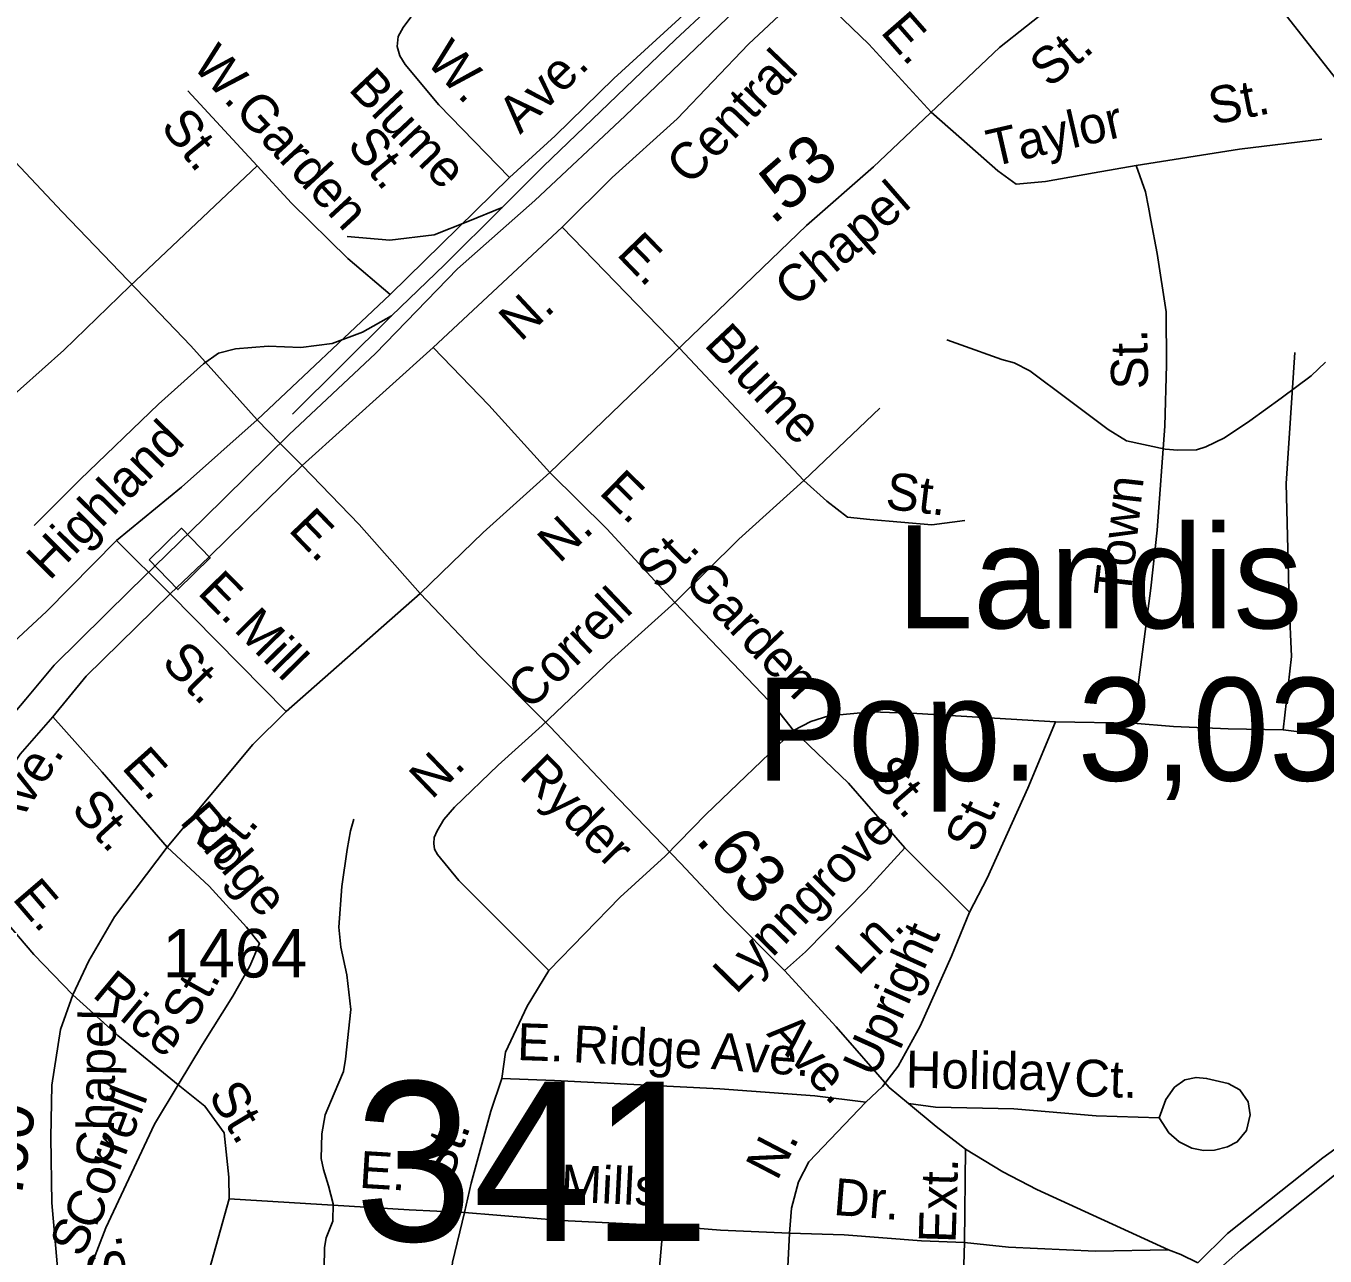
# Model space of a CAD drawing. Extents: x 1473865 to 1648260, y 639067 to 773536.
# Drawn here: x 1520496 to 1523838, y 655704 to 658868 of the extents above; entities that cross this region are included whole.
import ezdxf

# ---------------------------------------------------------------- set-up
doc = ezdxf.new("R2010")
doc.units = 0
for name, color, linetype in [('Exist Boundary Political City Limit New', 7, 'Continuous'), ('Exist Civil Demographics City Label', 7, 'Continuous'), ('Exist Hydrographic Misc Water Feature', 7, 'Continuous'), ('Exist Railroad Mainline', 7, 'Continuous'), ('Exist Railroad Siding', 7, 'Continuous'), ('Exist Railroad Station CELL', 7, 'Continuous'), ('Exist Road Non-System Type 51', 7, 'Continuous'), ('Exist Road Non-System Type 51 Label', 7, 'Continuous'), ('Exist Road Primary US Divided Attributed', 7, 'Continuous'), ('Exist Road Secondary Mileage Hundredths English Label', 7, 'Continuous'), ('Exist Road Secondary Structure Standard Bridge Number Label', 7, 'Continuous'), ('Exist Road Secondary Type 51 Attributed', 7, 'Continuous'), ('Exist Road Secondary Type 51 Label', 7, 'Continuous'), ('Exist Road Secondary Type 51 Number Label', 7, 'Continuous'), ('Map Preparation Boundary City Limit Buffer Line', 7, 'Continuous')]:
    doc.layers.add(name, color=color, linetype=linetype)

msp = doc.modelspace()

# ---------------------------------------------------------------- linework, layer by layer
at = {"layer": 'Exist Boundary Political City Limit New'}
msp.add_lwpolyline([(1523728.6, 658907.3), (1524262.6, 658228.3)], dxfattribs=at)
at = {"layer": 'Exist Hydrographic Misc Water Feature'}
for points in [[(1523839.2, 658003.2), (1523802.5, 657967.8), (1523725.5, 657910.3), (1523644.7, 657852), (1523579.8, 657809), (1523531.5, 657785.3), (1523507.5, 657777.7), (1523459.4, 657776.9), (1523427.5, 657779.2), (1523327.7, 657800.9), (1523280.2, 657829.8), (1523177.3, 657907.4), (1523078.5, 657980.8), (1523038.6, 658001.3), (1523006.8, 658010.1), (1522901.5, 658047.5), (1522865.6, 658060.6)], [(1521263.5, 655672), (1521264.1, 655726.2), (1521268.5, 655750.7), (1521285.4, 655793.9), (1521286, 655838.2), (1521274.6, 655884.4), (1521261.4, 655926.5), (1521255.8, 655954.5), (1521256.9, 656018.5), (1521265.4, 656066.7), (1521288.5, 656122.1), (1521313.2, 656178.2), (1521317.8, 656210.1), (1521331.8, 656337.8), (1521321.4, 656427.5), (1521306.3, 656498.4), (1521301.3, 656550.2), (1521308.9, 656654.2), (1521322.3, 656750), (1521331, 656797.4), (1521339.4, 656827.6)]]:
    msp.add_lwpolyline(points, dxfattribs=at)
at = {"layer": 'Exist Railroad Mainline'}
msp.add_lwpolyline([(1522320.2, 658906.6), (1522037.3, 658636.5), (1521805, 658419.4), (1521606.6, 658243.5), (1521395.1, 658025.2), (1521173.2, 657817.2), (1520953.3, 657601.2), (1520764.1, 657416.7), (1520568.7, 657224.1), (1520495.7, 657136.4), (1520435.5, 657065), (1520333.6, 656898.1), (1520234.8, 656770.2), (1520141.6, 656582), (1520054, 656375.5), (1519988.6, 656192.7), (1519950.5, 656067.4)], dxfattribs=at)
at = {"layer": 'Exist Railroad Siding'}
msp.add_line((1521436.5, 658122.5), (1521182, 657869.1), dxfattribs=at)
for points in [[(1521721.4, 658401.3), (1521827.2, 658507.4), (1522016.6, 658688.1), (1522167, 658833.3), (1522252.4, 658911.8), (1522320.2, 658906.6)], [(1521721.4, 658401.3), (1521632.9, 658365.1), (1521546.1, 658330.6), (1521432, 658316.7), (1521322.1, 658326.5)], [(1521436.5, 658122.5), (1521572.8, 658254), (1521721.4, 658401.3)], [(1520517.2, 657583.2), (1520635.2, 657701), (1520836.6, 657895.3), (1520952.6, 657999.2), (1520990.9, 658026.6), (1521035.2, 658037.7), (1521119.1, 658044.2), (1521203.1, 658040.8), (1521283.4, 658051.3), (1521361.8, 658080), (1521436.5, 658122.5)]]:
    msp.add_lwpolyline(points, dxfattribs=at)
at = {"layer": 'Exist Railroad Station CELL'}
msp.add_lwpolyline([(1520812.5, 657494.4), (1520896, 657575.8), (1520970.3, 657499.7), (1520886.8, 657418.2)], close=True, dxfattribs=at)
at = {"layer": 'Exist Road Non-System Type 51'}
for p, q in [((1521090.9, 658508), (1520912.5, 658701.5)), ((1521090.9, 658508), (1520762.9, 658198.5)), ((1521543.9, 658041.3), (1521875.7, 658350.7)), ((1522177.7, 658038.9), (1521875.7, 658350.7)), ((1521206.6, 657737.5), (1521543.9, 658041.3)), ((1522497.2, 657698.9), (1522177.7, 658038.9)), ((1522497.2, 657698.9), (1522692.7, 657885)), ((1520866.6, 657407.6), (1520729.1, 657544.1)), ((1521165.2, 657104.3), (1520866.6, 657407.6)), ((1523345, 657074.5), (1523145.2, 657078.3)), ((1522923.8, 656588.7), (1522757.1, 656754)), ((1522657, 656099.3), (1522699.7, 656140.4)), ((1522913.4, 655979.2), (1522910.5, 655738.8))]:
    msp.add_line(p, q, dxfattribs=at)
for points in [[(1521740.1, 658478.6), (1521557.9, 658664.9), (1521471.9, 658768.7), (1521457.6, 658791.2), (1521450.7, 658815.1), (1521453.2, 658840.9), (1521466.1, 658864.3), (1521486.2, 658890.3), (1521582.1, 658992.4), (1521747, 659139.3), (1521862.8, 659237.1)], [(1521875.7, 658350.7), (1522004.1, 658478.4), (1522171.1, 658629.1), (1522354.8, 658821.5), (1522511.7, 658968.4)], [(1522511.7, 658968.4), (1522664.8, 658821.5), (1522825.3, 658646.4)], [(1522825.3, 658646.4), (1522924.4, 658558.5), (1522996.6, 658495), (1523043.3, 658461.5), (1523119.3, 658468.1), (1523244.8, 658490.2), (1523352.6, 658508.9)], [(1523352.6, 658508.9), (1523618.5, 658550.7), (1523829.9, 658577.1)], [(1521432.8, 658177.3), (1521324.2, 658269.6), (1521179, 658412.4), (1521090.9, 658508)], [(1523352.6, 658508.9), (1523376.9, 658441.7), (1523384.6, 658402), (1523390.2, 658368.9), (1523406.6, 658283), (1523429.4, 658132.7), (1523430.9, 657996.6), (1523425.9, 657838.8), (1523406.7, 657571.1), (1523389.9, 657421.6), (1523345, 657074.5)], [(1520425, 657885.2), (1520593.7, 658033.8), (1520762.9, 658198.5)], [(1521843.7, 657719.5), (1521687, 657892.5), (1521543.9, 658041.3)], [(1523760.4, 658028.3), (1523738.5, 657691.4), (1523743.8, 657488.1), (1523745.8, 657380), (1523752.1, 657245.7), (1523731.1, 657057.7)], [(1521206.6, 657737.5), (1520966.3, 657501.9), (1520866.6, 657407.6)], [(1522165.2, 657385.2), (1521990.9, 657574.6), (1521843.7, 657719.5)], [(1522165.2, 657385.2), (1522330.3, 657548.2), (1522497.2, 657698.9)], [(1522911.3, 657596.1), (1522827.1, 657585.1), (1522667.3, 657598.2), (1522609.4, 657604.4), (1522556.2, 657645.7), (1522497.2, 657698.9)], [(1520866.6, 657407.6), (1520650.8, 657195.5), (1520565, 657090.9)], [(1521824.4, 657068.3), (1522002.3, 657238.4), (1522165.2, 657385.2)], [(1522470.8, 657055.5), (1522426, 657112.2), (1522165.2, 657385.2)], [(1520565, 657090.9), (1520481.3, 656994.6), (1520388.9, 656860.2), (1520312.5, 656723.7)], [(1520859, 656755.7), (1520692.4, 656948.7), (1520565, 657090.9)], [(1523145.2, 657078.3), (1522787.7, 657099.3), (1522671.7, 657103.5), (1522561.7, 657093.7), (1522515.3, 657078.6), (1522470.8, 657055.5)], [(1521841.1, 656438.1), (1521609.3, 656670.1), (1521554.6, 656737.2), (1521547.2, 656750.6), (1521545.1, 656765.4), (1521546.3, 656780.8), (1521553.6, 656797.3), (1521571, 656826.5), (1521598.6, 656858.4), (1521710.7, 656966.4), (1521824.4, 657068.3)], [(1522470.8, 657055.5), (1522244.8, 656839.8), (1522140.4, 656732.6)], [(1522757.1, 656754), (1522612.2, 656920.6), (1522470.8, 657055.5)], [(1522923.8, 656588.7), (1522969.4, 656675.9), (1523073.9, 656907.7), (1523145.2, 657078.3)], [(1523731.1, 657057.7), (1523588.9, 657059.8), (1523448.9, 657066.4), (1523345, 657074.5)], [(1524054.3, 657030.6), (1523904.3, 657035.6), (1523731.1, 657057.7)], [(1520887.4, 656144.2), (1520949.9, 656248), (1521028.2, 656372.7), (1521071.8, 656449.9), (1521096.9, 656507.8), (1521063.4, 656550), (1520967.4, 656655), (1520859, 656755.7)], [(1522447.3, 656438.5), (1522502, 656486.8), (1522656.8, 656643.8), (1522757.1, 656754)], [(1520312.5, 656723.7), (1520357.3, 656664.7), (1520516.1, 656479.8), (1520616.2, 656376.2)], [(1521841.1, 656438.1), (1522024.6, 656626.7), (1522140.4, 656732.6)], [(1522699.7, 656140.4), (1522740.1, 656192.2), (1522796.3, 656295.2), (1522877.7, 656475.6), (1522923.8, 656588.7)], [(1521720.2, 656160.2), (1521729.4, 656228), (1521785.6, 656347), (1521841.1, 656438.1)], [(1520887.4, 656144.2), (1520732.5, 656271), (1520616.2, 656376.2)], [(1521624, 655816), (1521641.4, 655891.7), (1521691.9, 656076.9), (1521720.2, 656160.2)], [(1522657, 656099.3), (1522525.3, 656115.7), (1522281.6, 656134.1), (1521856.2, 656155.6), (1521720.2, 656160.2)], [(1523411.6, 656059.2), (1523436.8, 656020.7), (1523463.4, 655997.4), (1523496.1, 655981.7), (1523526.1, 655975.5), (1523554, 655976.5), (1523587.8, 655984.9), (1523612.4, 655997.4), (1523636.2, 656026.9), (1523645.7, 656066.7), (1523640.3, 656100.8), (1523618.9, 656131.3), (1523588.9, 656147.7), (1523533.5, 656160.8), (1523506.5, 656163.2), (1523477.8, 656156.8), (1523451.2, 656138.5), (1523428.6, 656106.9), (1523411.6, 656059.2)], [(1520588.6, 655546.7), (1520644.9, 655629.7), (1520701.2, 655776.8), (1520826.4, 656042.9), (1520887.4, 656144.2)], [(1521018.8, 655850.8), (1521017.8, 655906.8), (1521006.2, 656021), (1520956.2, 656089.8), (1520887.4, 656144.2)], [(1522460.9, 655762.9), (1522466, 655826.8), (1522483.4, 655894.5), (1522510.3, 655946), (1522657, 656099.3)], [(1522766.9, 656096.4), (1522836.3, 656086.5), (1523038.1, 656082.6), (1523249.8, 656064.3), (1523411.6, 656059.2)], [(1520948.4, 655491.9), (1520962.4, 655648.5), (1521018.8, 655850.8)], [(1521624, 655816), (1521482.1, 655822.4), (1521018.8, 655850.8)], [(1521348.6, 654504.9), (1521393.7, 654566), (1521439.9, 654683.3), (1521481.2, 654878.6), (1521523.3, 655097.8), (1521574.2, 655490.8), (1521593.8, 655688.5), (1521624, 655816)], [(1522135.4, 655782.6), (1521873.7, 655795.3), (1521624, 655816)], [(1521676.8, 654296.9), (1521752.4, 654383.7), (1521955.6, 654726.4), (1522030.7, 654857.9), (1522055.8, 655024.1), (1522076.2, 655176.9), (1522092.3, 655378.2), (1522115.4, 655557.1), (1522135.4, 655782.6)], [(1522460.9, 655762.9), (1522283.2, 655770.1), (1522135.4, 655782.6)], [(1522460.9, 655762.9), (1522436, 655261.3), (1522422.3, 655055.5), (1522404.4, 654910.5), (1522376.6, 654810.3), (1522343, 654721), (1522180, 654441.9)], [(1522910.5, 655738.8), (1522800.5, 655742.6), (1522600.9, 655758.2), (1522460.9, 655762.9)], [(1522910.5, 655738.8), (1522899.8, 655366.8), (1522891.3, 655184.8)], [(1523435.5, 655719.6), (1523248, 655716.6), (1523024.3, 655726.7), (1522910.5, 655738.8)]]:
    msp.add_lwpolyline(points, dxfattribs=at)
at = {"layer": 'Exist Road Primary US Divided Attributed'}
for points in [[(1525181.6, 656945.3), (1525079.7, 656867), (1524891.3, 656730), (1524863.9, 656708.9), (1524688.5, 656573.8), (1523832.7, 655956.7), (1523587.6, 655761.8), (1523510.8, 655686.8)], [(1523554.9, 655660.6), (1523620.9, 655718.9), (1523948.1, 655979.5), (1524703.4, 656529.4), (1524879.6, 656660.1), (1524929, 656700.6), (1525120.4, 656840.2), (1525257.2, 656942.9)]]:
    msp.add_lwpolyline(points, dxfattribs=at)
at = {"layer": 'Exist Road Secondary Type 51 Attributed'}
for points in [[(1521091.1, 657854.7), (1520920.1, 658045.5), (1520779.2, 658191.8), (1520588.7, 658389.9), (1520441.6, 658546.8), (1520290.8, 658711.7), (1520157.6, 658850.2), (1519842.1, 659190.4), (1519695.2, 659349.2), (1519473.4, 659573.4), (1519259.8, 659795.6), (1519067.3, 659981.2), (1518906.4, 660142.3), (1518786.7, 660258.8), (1518643.5, 660411.5), (1518539.5, 660511.5)], [(1521091.1, 657854.7), (1521432.8, 658177.3), (1521740.1, 658478.6), (1521857.6, 658585.7), (1522008.5, 658732.7), (1522177, 658886.7), (1522427.5, 659125.8), (1522682.7, 659343), (1522766, 659403.3), (1522950.5, 659533.9), (1523039.6, 659598.1), (1523194.9, 659714.7), (1523286.9, 659824.9), (1523391.5, 659939.1), (1523478.2, 660043.5), (1523594.9, 660183.2)], [(1523650.2, 659234.8), (1523209.1, 658978.4), (1523000.6, 658812.9), (1522676.6, 658505.3), (1522503.9, 658354.7), (1521843.7, 657719.5), (1521672.7, 657564.8), (1521510.5, 657408)], [(1520094, 656941.3), (1520171.8, 657020), (1520314.1, 657151.6), (1520415.8, 657239.6), (1520548.9, 657361.5), (1520729.1, 657544.1), (1520896.3, 657681.4), (1521091.1, 657854.7)], [(1521150, 657794.4), (1521091.1, 657854.7)], [(1521510.5, 657408), (1521353.1, 657585.3), (1521206.6, 657737.5), (1521150, 657794.4)], [(1520774.5, 654452.7), (1520754.6, 654615.7), (1520711.2, 654803.5), (1520648.1, 655141.5), (1520607.4, 655437.2), (1520588.6, 655546.7), (1520562.6, 655841), (1520559.6, 656009.1), (1520562.1, 656143.1), (1520585.2, 656286.3), (1520616.2, 656376.2), (1520657.8, 656463.4), (1520723.7, 656576.1), (1520859, 656755.7), (1521079.7, 657019.7), (1521165.2, 657104.3), (1521510.5, 657408)], [(1522913.4, 655979.2), (1522838.2, 656037.4), (1522766.9, 656096.4), (1522717.3, 656137.4), (1522580.6, 656293.1), (1522447.3, 656438.5), (1522297.8, 656589.4), (1522179.9, 656714.3), (1521998.7, 656902.4), (1521844.9, 657064.9), (1521663.7, 657247.3), (1521510.5, 657408)], [(1523435.5, 655719.6), (1523096.8, 655875), (1523009.7, 655920.6), (1522913.4, 655979.2)], [(1523510.8, 655686.8), (1523467.7, 655707.8), (1523435.5, 655719.6)]]:
    msp.add_lwpolyline(points, dxfattribs=at)
at = {"layer": 'Map Preparation Boundary City Limit Buffer Line'}
msp.add_lwpolyline([(1523728.6, 658907.3), (1524262.6, 658228.3)], dxfattribs=at)

# ---------------------------------------------------------------- texts
at = {"layer": 'Exist Civil Demographics City Label'}
for s, p in [('Landis', (1522736.1, 657318.7)), ('Pop. 3,033', (1522374.2, 656926.5))]:
    msp.add_text(s, height=265, dxfattribs=at).set_placement(p)
at = {"layer": 'Exist Road Non-System Type 51 Label'}
for s, rotation, p in [('E.', 311.1701, (1522692.1, 658851.9)), ('W.', 312.6725, (1520920.8, 658765.1)), ('W.', 313.2498, (1521521.7, 658775.9)), ('Central', 46.3131, (1522204, 658454.8)), ('Blume', 313.2498, (1521322.8, 658704.3)), ('St.', 11.4286, (1523549.2, 658613.3)), ('Garden', 312.6595, (1521029.3, 658647.5)), ('Taylor', 12.9551, (1522980.8, 658505.4)), ('St.', 309.0973, (1520839.6, 658607.6)), ('St.', 309.6289, (1521319, 658559.7)), ('E.', 314.0861, (1522012.9, 658279.8)), ('N.', 43.0043, (1521768.6, 658053.7)), ('Blume', 313.2177, (1522238, 658046.7)), ('St.', 91.0289, (1523383.4, 657933.9)), ('E.', 315.4532, (1521967.9, 657666.3)), ('St.', 353.2367, (1522705, 657626.5)), ('Town', 83.5806, (1523337.6, 657396.8)), ('St.', 44.6127, (1522124.2, 657414)), ('E.', 314.5479, (1520934.5, 657408.8)), ('Garden', 313.6927, (1522185.1, 657435.6)), ('Correll', 43.7125, (1521791.6, 657105)), ('Mill', 314.5479, (1521028, 657313.8)), ('St.', 314.5479, (1520841.4, 657227.6)), ('Ave.', 56.9289, (1520458.3, 656786.5)), ('E.', 311.8477, (1520739.6, 656959.4)), ('N.', 43.9484, (1521539.6, 656876)), ('St.', 311.0159, (1522660.2, 656940.4)), ('St.', 312.4176, (1520608.9, 656851.3)), ('Ridge', 310.7901, (1520889, 656820.1)), ('St.', 65.7276, (1522942.9, 656736.7)), ('Lynngrove', 45.3889, (1522322.5, 656374.9)), ('E.', 310.6481, (1520458.3, 656622.7)), ('Ln.', 45.3889, (1522637.5, 656422.3)), ('Upright', 65.6978, (1522680.9, 656159.3)), ('Rice', 320.1293, (1520663.7, 656373.1)), ('St.', 60.772, (1520923.4, 656286.2)), ('E.', 358.086, (1521758.6, 656208.2)), ('Ridge', 357.0947, (1521901.9, 656202.6)), ('Ave.', 355.701, (1522257.3, 656185.2)), ('Holiday', 358.9011, (1522758.9, 656137.2)), ('Ct.', 358.2065, (1523191.8, 656115.4)), ('St.', 300.8825, (1520963.1, 656118.2)), ('Correll', 69.2162, (1520678.1, 655766.3)), ('St.', 70.5158, (1521588.8, 655890.7)), ('N.', 62.4562, (1522428.3, 655895.1)), ('E.', 356.4976, (1521351.8, 655879.7)), ('Mills', 357.2249, (1521870, 655844.8)), ('Ext.', 88.2472, (1522887.8, 655736.3)), ('Dr.', 355.5211, (1522571.6, 655809.9)), ('S.', 65.4333, (1520639.4, 655697))]:
    msp.add_text(s, height=95, rotation=rotation, dxfattribs=at).set_placement(p)
at = {"layer": 'Exist Road Secondary Mileage Hundredths English Label'}
for s, rotation, p in [('.53', 41.0845, (1522418, 658354.2)), ('.63', 311.8756, (1522215.7, 656772.5)), ('.60', 80.8368, (1520484.9, 655859.2))]:
    msp.add_text(s, height=125, rotation=rotation, dxfattribs=at).set_placement(p)
at = {"layer": 'Exist Road Secondary Structure Standard Bridge Number Label'}
msp.add_text('341', height=410.1, dxfattribs=at).set_placement((1521340.7, 655742.5))
at = {"layer": 'Exist Road Secondary Type 51 Label'}
for s, rotation, p in [('St.', 40.1515, (1523129.6, 658706.2)), ('Ave.', 44.268, (1521767.5, 658587.4)), ('Chapel', 41.0845, (1522474.8, 658141.3)), ('Highland', 45.4039, (1520556.4, 657439)), ('E.', 313.9726, (1521168.5, 657570.5)), ('N.', 43.1551, (1521868.3, 657483.4)), ('Ryder', 314.7029, (1521762.3, 656937)), ('St.', 50.122, (1520999.1, 656698.4)), ('Chapel', 88.9285, (1520720.7, 655934.7)), ('Ave.', 312.8186, (1522399.7, 656274.6)), ('S.', 97.6237, (1520756, 655641.9))]:
    msp.add_text(s, height=95, rotation=rotation, dxfattribs=at).set_placement(p)
at = {"layer": 'Exist Road Secondary Type 51 Number Label'}
msp.add_text('1464', height=125, dxfattribs=at).set_placement((1520847.4, 656420.4))

doc.saveas('drawing.dxf')
